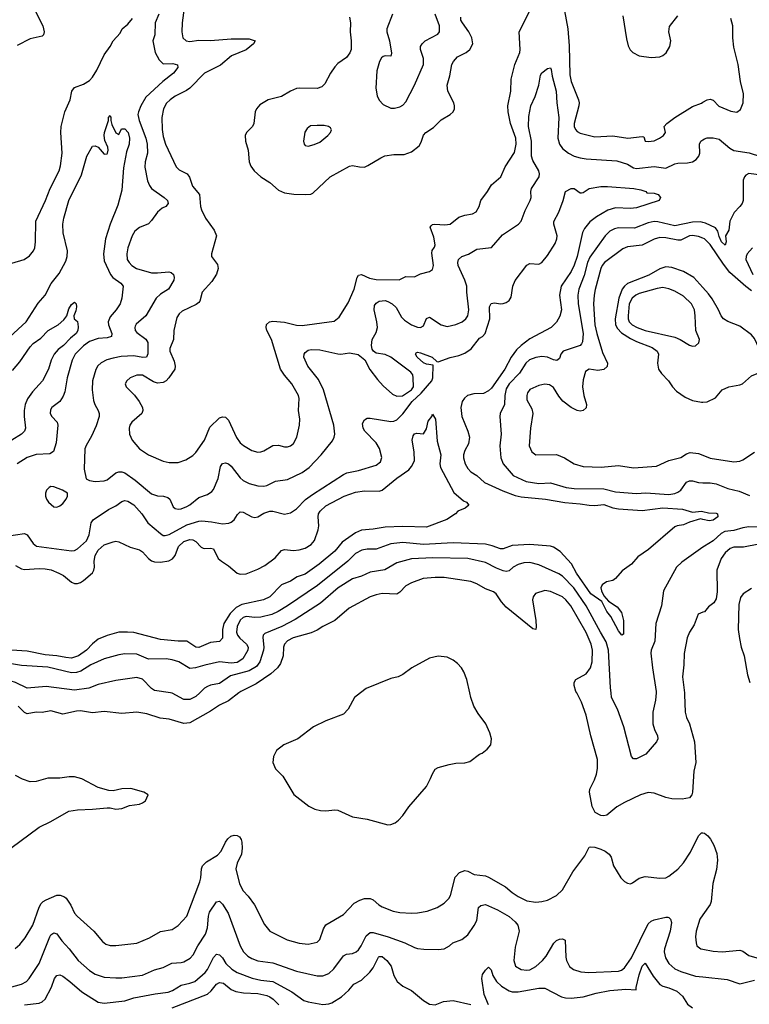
# Model space of a CAD drawing. Header units: inches. Extents: x 1305375 to 1407406, y 744550 to 841633.
# Tile 363 of 509: x 1355379 to 1360314, y 807895 to 814552. Entities that reach past the tile are written whole.
import ezdxf

# ---------------------------------------------------------------- set-up
doc = ezdxf.new("R2010")
doc.units = ezdxf.units.IN
doc.header["$MEASUREMENT"] = 0
for name, color, linetype in [('B3850', 7, 'Continuous'), ('B3851', 7, 'Continuous'), ('B3860', 7, 'Continuous'), ('B3861', 7, 'Continuous')]:
    doc.layers.add(name, color=color, linetype=linetype)

msp = doc.modelspace()

# ---------------------------------------------------------------- linework, layer by layer
at = {"layer": 'B3850', "color": 5}
for points, elevation in [([(1356860.9, 810000), (1356790, 809945.7), (1356730, 809917.7), (1356670, 809877), (1356530, 809798.4), (1356490, 809793.8), (1356390, 809823.5), (1356329, 809830), (1356237.6, 809857.6), (1356170, 809870.8), (1356070, 809860.3), (1355950, 809875), (1355870, 809864.7), (1355790, 809879.5), (1355762.6, 809877.4), (1355670, 809856.5), (1355590, 809878.5), (1355530, 809867.3), (1355490, 809869), (1355430, 809859.3), (1355410, 809868.7), (1355367.3, 809910)], 1180), ([(1356596.2, 810000), (1356570, 809974.8), (1356530, 809955.8), (1356490, 809956.2), (1356410, 809998.3), (1356399.5, 810000)], 1160), ([(1357683.4, 810000), (1357644, 809970), (1357601.6, 809890), (1357570, 809856.2), (1357450, 809811.6), (1357366, 809770), (1357260.7, 809690), (1357164.9, 809650), (1357116.3, 809610), (1357096.3, 809570), (1357090.7, 809530), (1357110, 809486), (1357157.8, 809437.8), (1357234, 809314), (1357334.4, 809234.4), (1357375.1, 809215.1), (1357414.2, 809205.8), (1357450, 809203.8), (1357510, 809210.4), (1357530, 809207.7), (1357630, 809161.3), (1357730, 809145.7), (1357870, 809108.2), (1357890, 809110.4), (1357918, 809122), (1357941.1, 809138.9), (1357969.7, 809170.3), (1358010, 809230.7), (1358130, 809368), (1358158.4, 809421.6), (1358170, 809454), (1358190, 809484.9), (1358210, 809495.8), (1358284.2, 809515.8), (1358330, 809524.6), (1358390, 809527), (1358423, 809537), (1358490, 809584.9), (1358507.3, 809592.7), (1358540.1, 809619.9), (1358565.2, 809650), (1358569.4, 809690), (1358559.5, 809730), (1358531.8, 809790), (1358480.1, 809860.1), (1358451.5, 809910), (1358429.7, 809969.7), (1358423, 810000)], 1220), ([(1359875, 810000), (1359876.2, 809990), (1359879.7, 809870), (1359890, 809833.4), (1359910.2, 809790), (1359942.7, 809670), (1359951.7, 809530), (1359939.3, 809470), (1359930.3, 809329.7), (1359924.9, 809310), (1359910.3, 809289.7), (1359859, 809281), (1359790, 809283), (1359750, 809292.2), (1359670, 809322.3), (1359630, 809325.7), (1359577.1, 809310), (1359470, 809260.3), (1359418.7, 809230), (1359350, 809174.5), (1359330, 809169.2), (1359310, 809172.3), (1359271.9, 809191.9), (1359251.3, 809231.3), (1359232.4, 809330), (1359236, 809350), (1359266.9, 809413.1), (1359279.8, 809450), (1359286.8, 809490), (1359286.2, 809550), (1359241.4, 809710), (1359210, 809849.2), (1359178.6, 809938.6), (1359146.8, 810000)], 1180), ([(1359684.1, 810000), (1359680.7, 809950), (1359662.2, 809870), (1359662.3, 809790), (1359672.7, 809752.7), (1359694, 809710), (1359695.8, 809690), (1359686, 809670), (1359613.8, 809586.2), (1359550, 809554), (1359530, 809555.1), (1359518.3, 809570), (1359465.4, 809770), (1359422, 809890), (1359382, 809970), (1359378.6, 810000)], 1160), ([(1355319.3, 808950), (1355510, 809093.4), (1355590, 809130.4), (1355710, 809200.5), (1355769.6, 809210.4), (1355870, 809213), (1355970, 809224), (1355990, 809224), (1356030, 809214.8), (1356070, 809218.8), (1356121.5, 809238.5), (1356190, 809246.8), (1356210, 809256), (1356228.7, 809270), (1356248.7, 809310), (1356218, 809330), (1356130, 809353.6), (1356068.8, 809351.2), (1356010, 809337.6), (1355980.8, 809340.8), (1355910, 809360.7), (1355798.3, 809418.3), (1355750, 809431.8), (1355713.1, 809433.1), (1355650, 809424), (1355570, 809424.7), (1355490, 809401.3), (1355450, 809398.7), (1355396.8, 809416.8), (1355350, 809441.3)], 1220), ([(1355347.7, 808272.3), (1355380, 808300), (1355415.4, 808344.6), (1355467.3, 808430), (1355510, 808550.6), (1355523.7, 808576.3), (1355536.9, 808590), (1355558.1, 808601.9), (1355630, 808632.1), (1355653.1, 808633.1), (1355682.3, 808622.3), (1355692.8, 808612.8), (1355724.1, 808564.1), (1355748.7, 808510), (1355766.4, 808490), (1355879.5, 808390), (1355939.4, 808319.4), (1355962.2, 808302.2), (1355990, 808291.8), (1356030, 808291.6), (1356170, 808309.1), (1356255.7, 808344.3), (1356330, 808387), (1356410, 808399.5), (1356450, 808427), (1356510, 808490.4), (1356596.9, 808723.1), (1356603.9, 808750), (1356609.3, 808810), (1356616.2, 808830), (1356642.6, 808857.4), (1356717.7, 808902.3), (1356740.9, 808930), (1356770, 808990.6), (1356786.2, 809013.8), (1356807.4, 809032.6), (1356830, 809037.6), (1356850, 809035.8), (1356866, 809026), (1356876.5, 809010), (1356880.9, 808990), (1356883.6, 808950), (1356878.4, 808910), (1356849.2, 808850), (1356840.7, 808810), (1356865.2, 808710), (1356890, 808662.4), (1356925, 808625), (1356967.6, 808567.6), (1357034.5, 808434.5), (1357070, 808388.5), (1357187.7, 808330), (1357270, 808307.6), (1357330, 808301.7), (1357390, 808314.4), (1357410, 808333.4), (1357434.7, 808405.3), (1357448.8, 808431.2), (1357570, 808502.6), (1357641, 808579), (1357680.4, 808599.6), (1357710, 808609.3), (1357750, 808609.4), (1357770, 808600.6), (1357807.4, 808567.4), (1357830, 808553.5), (1357904.5, 808524.5), (1357950, 808515.6), (1358029.8, 808510.2), (1358070, 808512.2), (1358135.7, 808524.3), (1358202, 808550), (1358250, 808578), (1358282.4, 808610), (1358292, 808630), (1358325.2, 808754.8), (1358354.8, 808785.2), (1358390, 808800.3), (1358410, 808795.6), (1358453.1, 808773.1), (1358530, 808762.7), (1358550, 808754.4), (1358664.6, 808690), (1358710.3, 808650), (1358750, 808622.8), (1358810, 808594), (1358870, 808585.6), (1358910, 808589.3), (1358950, 808599.3), (1359010.5, 808629.5), (1359050, 808667.9), (1359121.1, 808790), (1359201.4, 808898.6), (1359230, 808958), (1359240.1, 808959.9), (1359270, 808957.6), (1359310, 808944.5), (1359339.5, 808930), (1359365.2, 808910), (1359380.2, 808890), (1359395.6, 808830), (1359445, 808750), (1359470, 808724.5), (1359490, 808713.8), (1359510, 808710.3), (1359524.8, 808715.2), (1359570, 808748.2), (1359610, 808759.3), (1359710, 808748.1), (1359749.8, 808750.2), (1359770, 808761.1), (1359830, 808808.9), (1359869.1, 808850.9), (1359917.3, 808922.7), (1359970, 809033.4), (1359990, 809054.9), (1360000, 809053.6)], 1180), ([(1355310, 808007.9), (1355390, 808031.1), (1355423.5, 808050), (1355442.7, 808070), (1355509.9, 808170), (1355582.8, 808350), (1355590, 808364.4), (1355610, 808379), (1355630, 808371.6), (1355663.2, 808323.2), (1355712.2, 808270), (1355773.6, 808190), (1355850, 808123.5), (1355890, 808098), (1355950, 808077.7), (1356030, 808072.8), (1356070, 808073.8), (1356208.2, 808091.8), (1356290, 808128), (1356350, 808144.4), (1356406.7, 808173.3), (1356470, 808176.5), (1356490, 808181.6), (1356532.8, 808207.2), (1356551.7, 808230), (1356583.2, 808290), (1356635.7, 808370), (1356648.9, 808411.1), (1356655.3, 808490), (1356663.1, 808516.9), (1356710, 808587.8), (1356730, 808592.2), (1356750, 808572.9), (1356787.8, 808510), (1356871, 808290), (1356893.2, 808250), (1356921.2, 808221.2), (1356950, 808204.1), (1356990, 808189.4), (1357090, 808174.2), (1357250, 808119), (1357390, 808086.2), (1357430, 808087.1), (1357470, 808102), (1357504.5, 808135.5), (1357570, 808222), (1357590, 808232.7), (1357630, 808238.5), (1357654.7, 808250), (1357670, 808263.1), (1357688.6, 808290), (1357722.9, 808357.1), (1357750, 808380.2), (1357770, 808381.1), (1357870.4, 808350), (1357984, 808310), (1358050, 808278.3), (1358070, 808272.9), (1358113, 808267), (1358210, 808264.7), (1358250, 808270.3), (1358286.6, 808290), (1358309.7, 808310.3), (1358370, 808332), (1358410, 808364.2), (1358453.5, 808426.5), (1358470, 808460.5), (1358483.1, 808550), (1358497.1, 808562.9), (1358530, 808569.2), (1358610, 808534), (1358690, 808487.5), (1358730, 808453.4), (1358747.3, 808430), (1358756.6, 808390), (1358730, 808281.2), (1358722, 808190), (1358732.3, 808152.3), (1358770, 808129.2), (1358810, 808124.7), (1358830, 808128.4), (1358870, 808150.2), (1358915.6, 808190), (1358940.5, 808219.5), (1358990.9, 808309.1), (1359010, 808326.4), (1359030, 808335.5), (1359050, 808337.3), (1359067.5, 808327.5), (1359072.7, 808212.7), (1359077.7, 808190), (1359097.6, 808150), (1359124.9, 808130), (1359174, 808114), (1359229.3, 808109.3), (1359430, 808118.2), (1359450, 808125.4), (1359470, 808141.6), (1359517.2, 808210), (1359630, 808438), (1359650, 808457.8), (1359670, 808466.2), (1359750, 808483.7), (1359762.8, 808482.8), (1359770, 808481.6), (1359781.6, 808470), (1359788.7, 808448.7), (1359779.7, 808390), (1359740.7, 808270), (1359739.2, 808250), (1359747.5, 808210), (1359770.2, 808170), (1359810, 808134.7), (1359850, 808116.8), (1359950, 808084.3), (1360000, 808079.4)], 1160), ([(1360000, 808499.5), (1359979.6, 808470), (1359954.7, 808390), (1359950.2, 808350), (1359954, 808310), (1359960.3, 808290), (1359986, 808270), (1360000, 808267.3)], 1180), ([(1355410, 807892.1), (1355510, 807903.2), (1355530, 807912.1), (1355550.4, 807929.6), (1355592.9, 808010), (1355615.1, 808070), (1355630, 808088.9), (1355650, 808093.6), (1355670, 808084.9), (1355717.7, 808050), (1355800, 807980), (1355910.5, 807910), (1355950, 807901.7), (1356090, 807918.8), (1356150, 807937.4), (1356294.4, 807965.6), (1356382.4, 807977.6), (1356411.2, 807988.8), (1356470, 808024.4), (1356530, 808037.2), (1356562.6, 808050), (1356634, 808110), (1356649.4, 808130.6), (1356689.9, 808210.1), (1356710, 808233.1), (1356730, 808230.3), (1356750, 808208.7), (1356773.4, 808170), (1356813, 808133), (1356849.7, 808109.7), (1356951, 808071), (1357010, 808057.5), (1357090, 808048.4), (1357218.7, 807978.7), (1357300.7, 807920.7), (1357330, 807911.2), (1357430, 807893.2), (1357470, 807897.8), (1357490, 807904.7), (1357555.5, 807944.5), (1357604.4, 807990), (1357638.7, 808030), (1357690, 808059), (1357747.8, 808112.2), (1357770, 808141.1), (1357805.8, 808214.2), (1357810, 808218.4), (1357830, 808217.6), (1357862.6, 808190), (1357892.5, 808152.5), (1357909.6, 808089.6), (1357931.3, 808050), (1357970, 808018.4), (1358028.3, 807988.3), (1358110, 807920.4), (1358150, 807896.3), (1358190, 807890.8), (1358245.8, 807914.2), (1358310, 807919.5), (1358430, 807893.4)], 1140), ([(1358549.5, 807890), (1358521.3, 807961.3), (1358504.6, 808070), (1358510, 808097.1), (1358530, 808126.4), (1358550, 808144.9), (1358568.5, 808128.5), (1358578.2, 808090), (1358604.7, 808050), (1358638.2, 808018.2), (1358690, 807985.1), (1358710, 807979.2), (1358750, 807978.2), (1358890, 808003.2), (1358930, 808002.8), (1359044.2, 807944.2), (1359070, 807937.8), (1359110, 807936), (1359190, 807945), (1359278, 807970), (1359370, 807988.8), (1359477.8, 807997.8), (1359548.4, 807991.6), (1359548.4, 808008.4), (1359570, 808094.8), (1359590, 808153), (1359610, 808172.2), (1359664.4, 808084.4), (1359710, 808028), (1359730, 808016.5), (1359770, 808006.5), (1359823.7, 807983.7), (1359863, 807950), (1359895.2, 807895.2), (1359930.5, 807870.5)], 1140), ([(1356410, 807870.6), (1356650, 807964), (1356674.8, 807985.2), (1356710, 808031.9), (1356730, 808042.5), (1356757.4, 808037.4), (1356810, 807994.6), (1356841.4, 807981.4), (1356892.4, 807972.4), (1356990, 807968.4), (1357050, 807954.8), (1357070, 807945.5), (1357093, 807930), (1357131, 807890)], 1120)]:
    msp.add_lwpolyline(points, dxfattribs=dict(at, elevation=elevation))
at = {"layer": 'B3851', "color": 5}
for points, elevation in [([(1356492.9, 814650), (1356477.2, 814530), (1356474.7, 814470), (1356482.7, 814430), (1356504.4, 814410), (1356530, 814404.4), (1356590, 814413.6), (1356670, 814412.1), (1356810, 814423.8), (1356930, 814423.4), (1356970.4, 814410), (1356960.7, 814390), (1356910, 814347.9), (1356812.4, 814307.6), (1356736.2, 814243.8), (1356629.5, 814190.5), (1356530, 814089.8), (1356506.7, 814073.3), (1356430, 814035.5), (1356395.6, 814010), (1356371.8, 813988.2), (1356351.1, 813948.9), (1356340.7, 813890), (1356343.2, 813810), (1356350, 813762.8), (1356365.4, 813710), (1356437.4, 813557.4), (1356457, 813537), (1356511.8, 813510), (1356526.4, 813486.4), (1356546.7, 813426.7), (1356595.8, 813370), (1356601, 813290), (1356607.5, 813267.5), (1356636.1, 813210), (1356694.4, 813130), (1356710.6, 813090), (1356675.3, 812970), (1356677.1, 812950), (1356716.9, 812896.9), (1356721.3, 812870), (1356709, 812831), (1356677.4, 812782.6), (1356613.7, 812710), (1356596.9, 812650), (1356590, 812640.5), (1356573.2, 812626.8), (1356478.6, 812581.4), (1356457.4, 812562.6), (1356442.3, 812537.7), (1356420.7, 812450), (1356418.2, 812390), (1356393.6, 812330), (1356394.4, 812310), (1356423.2, 812243.2), (1356431, 812209), (1356428, 812190), (1356387.7, 812130), (1356370.1, 812109.9), (1356350, 812098.2), (1356310, 812093.6), (1356283.1, 812103.1), (1356210, 812148.6), (1356170, 812147.7), (1356126.7, 812130), (1356103.1, 812110), (1356092.2, 812090), (1356098.7, 812070), (1356154.1, 812014.1), (1356186.2, 811970), (1356209, 811930), (1356211.7, 811910), (1356205.7, 811890), (1356137.4, 811830), (1356124.6, 811810), (1356118.3, 811790), (1356120.9, 811750), (1356138.7, 811710), (1356188.5, 811650), (1356250, 811608.9), (1356350, 811567.4), (1356390, 811558.9), (1356450, 811558.9), (1356502.9, 811577.1), (1356550, 811604.4), (1356570, 811626.4), (1356627.6, 811710), (1356664, 811796), (1356730, 811859.6), (1356750, 811867.8), (1356770, 811863.6), (1356790, 811844.2), (1356846.3, 811726.3), (1356870, 811691.8), (1356892.5, 811672.5), (1356950, 811638.3), (1356990, 811628.9), (1357010, 811630.3), (1357030, 811637.4), (1357090, 811672.9), (1357130, 811674.6), (1357170, 811664.2), (1357190, 811664.2), (1357210, 811670.3), (1357230, 811686.7), (1357252.9, 811730), (1357272, 811810), (1357273.3, 811850), (1357265.3, 811910), (1357268.7, 811990), (1357263.9, 812010), (1357220.4, 812090), (1357169.2, 812149.2), (1357143.8, 812190), (1357082.3, 812390), (1357050.9, 812450), (1357045.4, 812470), (1357048, 812492), (1357069, 812510), (1357090, 812514.6), (1357170, 812507.3), (1357250, 812487.8), (1357290, 812484.3), (1357506.6, 812513.4), (1357539.1, 812540.9), (1357601.5, 812638.5), (1357642.2, 812730), (1357660.7, 812810), (1357670, 812824.6), (1357690, 812828.2), (1357744.9, 812804.9), (1357790, 812795), (1357945.9, 812794.1), (1357990, 812816.5), (1358050, 812814.4), (1358090, 812833.7), (1358151.1, 812848.9), (1358170, 812862), (1358178.7, 812890), (1358166.2, 812973.8), (1358168.8, 812991.2), (1358185.3, 813014.7), (1358189.8, 813030.2), (1358180.9, 813080.9), (1358155.6, 813150), (1358161, 813159), (1358170, 813168), (1358186, 813170), (1358254.6, 813165.4), (1358289.8, 813170.2), (1358350, 813215.8), (1358390, 813230.3), (1358441.5, 813238.6), (1358467.3, 813252.7), (1358487.8, 813290), (1358498.7, 813330), (1358544, 813390), (1358570, 813436.4), (1358634, 813490), (1358663.3, 813556.7), (1358724.9, 813655.1), (1358737, 813710), (1358735.2, 813750), (1358699, 813850), (1358682.6, 813930), (1358681.1, 813970), (1358700.2, 814070), (1358703.5, 814150), (1358728.3, 814248.3), (1358761.3, 814330), (1358763.9, 814350), (1358758.2, 814470), (1358838.1, 814630)], 1180), ([(1359051.9, 814671.9), (1359086.4, 814490), (1359096.5, 814376.5), (1359099.2, 814179.2), (1359110, 814134.9), (1359159.3, 814010), (1359162.6, 813990), (1359161.8, 813970), (1359130.3, 813850.3), (1359130.3, 813830), (1359139.5, 813810), (1359150, 813797.1), (1359170, 813786), (1359270, 813761.2), (1359390, 813766.3), (1359491.9, 813751.9), (1359590, 813763), (1359599.9, 813759.9), (1359610.7, 813730.7), (1359630, 813727.9), (1359670, 813733.1), (1359707, 813750), (1359733.3, 813770), (1359747, 813790), (1359738, 813830), (1359756.2, 813850), (1359809.8, 813890.2), (1359930, 813964.4), (1359990, 813987.8), (1360000, 813993.4)], 1180), ([(1355201.2, 812870), (1355408.3, 812931.7), (1355444, 812956), (1355472, 812990), (1355480.7, 813010), (1355486, 813050), (1355488.4, 813190), (1355554, 813330), (1355584.2, 813410), (1355644.5, 813530), (1355655.5, 813564.5), (1355664.8, 813650), (1355657.7, 813790), (1355659.8, 813830), (1355684.5, 813930), (1355720.3, 814010), (1355732.4, 814070), (1355750, 814092.7), (1355810, 814115.8), (1355850, 814142), (1355870, 814162.6), (1355899.3, 814210), (1355950, 814315.5), (1355989.6, 814370), (1356011.8, 814410), (1356058.7, 814461.3), (1356072.7, 814490), (1356110, 814522), (1356140.8, 814559.2)], 1160), ([(1355486.6, 814606.6), (1355535.6, 814510), (1355543.7, 814470), (1355539.3, 814450), (1355530, 814440.7), (1355450, 814422.7), (1355361.6, 814378.4)], 1160), ([(1356318.9, 814590), (1356296.1, 814530), (1356292.4, 814450), (1356279, 814410), (1356294.9, 814330), (1356321.8, 814281.8), (1356350, 814253.7), (1356415.2, 814255.2), (1356446.6, 814246.6), (1356447.7, 814230), (1356418, 814190), (1356345.8, 814134.2), (1356231.2, 814028.8), (1356198.4, 813970), (1356181.9, 813930), (1356178.4, 813910), (1356186.1, 813870), (1356232, 813752), (1356240.8, 813710), (1356243.9, 813650), (1356228.3, 813590), (1356226.1, 813553.9), (1356243, 813463), (1356256.5, 813430), (1356270.3, 813410), (1356355.8, 813350), (1356377.6, 813330), (1356383.1, 813310), (1356366.4, 813290), (1356342.8, 813277.2), (1356310.1, 813249.9), (1356270, 813193.3), (1356250, 813172.8), (1356190, 813146.8), (1356158.1, 813121.9), (1356139.1, 813090), (1356110.2, 813010), (1356102.4, 812970), (1356106.7, 812930), (1356118, 812910), (1356137.6, 812890), (1356168.4, 812870), (1356270, 812841.6), (1356310, 812839.5), (1356388, 812848), (1356403.7, 812843.7), (1356419.5, 812830), (1356424, 812810), (1356420.8, 812790), (1356386, 812730), (1356330, 812696.8), (1356302.7, 812670), (1356231.9, 812550), (1356166.6, 812493.4), (1356159.7, 812480.3), (1356156.5, 812470), (1356160.2, 812450), (1356170, 812436.5), (1356232.7, 812392.7), (1356244.5, 812370), (1356246.4, 812293.6), (1356236.4, 812270), (1356212.3, 812267.7), (1356150, 812279.3), (1356065.4, 812274.6), (1356010, 812264.6), (1355968.7, 812251.3), (1355928.7, 812231.3), (1355908.1, 812211.9), (1355893.6, 812186.4), (1355872, 812110), (1355868.5, 812048.5), (1355878.4, 811978.4), (1355887.7, 811950), (1355910.3, 811910), (1355916.5, 811890), (1355915.6, 811870), (1355894.8, 811805.2), (1355864.5, 811735.5), (1355827.3, 811672.7), (1355818.9, 811650), (1355813.7, 811513.7), (1355827.9, 811447.9), (1355850, 811437.3), (1355890, 811430.4), (1355950, 811433.1), (1355970, 811440.2), (1356030, 811488), (1356050, 811495.6), (1356070, 811495.6), (1356090, 811488.2), (1356159.3, 811439.3), (1356270, 811347), (1356310, 811331.9), (1356350.9, 811330.9), (1356380.9, 811320.9), (1356393.8, 811310), (1356417.4, 811257.4), (1356430, 811246.5), (1356450, 811243.2), (1356470, 811245.8), (1356510, 811260.7), (1356530, 811271.4), (1356590, 811322), (1356650, 811340.9), (1356678.6, 811361.4), (1356690, 811374.9), (1356721.8, 811450), (1356736.9, 811530), (1356750, 811552.4), (1356770, 811555.6), (1356790, 811548.9), (1356810, 811533.8), (1356870, 811454), (1356890, 811436.1), (1356930, 811415.8), (1356990, 811400.2), (1357030, 811399.1), (1357050, 811403.6), (1357110, 811432.4), (1357190, 811443.2), (1357290, 811490.2), (1357336.6, 811523.4), (1357416.9, 811610), (1357494.8, 811705.2), (1357506.3, 811730), (1357509.7, 811750), (1357503.1, 811810), (1357433.2, 812050), (1357399, 812119), (1357327.8, 812210), (1357301.3, 812270), (1357302.4, 812290), (1357310, 812302), (1357330, 812317), (1357350, 812323.1), (1357410, 812320.8), (1357530, 812292.2), (1357550, 812290.2), (1357610, 812300.3), (1357667.5, 812287.5), (1357712.6, 812252.6), (1357747.8, 812187.8), (1357798.2, 812118.2), (1357836.4, 812076.4), (1357900.6, 812020.6), (1357930, 812007), (1357968.4, 812008.4), (1358029.5, 812050), (1358042.9, 812070), (1358041.2, 812130), (1358038, 812150), (1358024.2, 812170), (1357890, 812270.7), (1357850, 812288), (1357790, 812298.3), (1357771.8, 812310), (1357763.7, 812323.7), (1357758.3, 812350), (1357762, 812390), (1357790, 812437.1), (1357798.3, 812470), (1357794.9, 812510), (1357775.5, 812590), (1357779.8, 812620.2), (1357790, 812636), (1357810.8, 812649.2), (1357850, 812653.2), (1357870, 812647.1), (1357898.9, 812630), (1357925.2, 812605.2), (1357961.9, 812541.9), (1357980.7, 812520.7), (1358030, 812489.4), (1358070, 812472.9), (1358090, 812471.4), (1358110, 812481.3), (1358130, 812532.4), (1358150, 812539.7), (1358230, 812489.4), (1358270, 812478), (1358330, 812490.8), (1358370.8, 812510), (1358397, 812530), (1358409.9, 812550), (1358416.4, 812590), (1358402.7, 812710), (1358402.6, 812750), (1358389.8, 812790), (1358343.8, 812890), (1358341.4, 812910), (1358347.4, 812930), (1358370, 812951.8), (1358413.7, 812966.3), (1358470, 813001.5), (1358570, 813011.7), (1358643.6, 813096.4), (1358752.6, 813170), (1358770, 813190.6), (1358797.6, 813262.4), (1358832.4, 813330), (1358839.1, 813350), (1358836.9, 813390), (1358840.4, 813410), (1358891.7, 813490), (1358894.6, 813510), (1358889.9, 813530), (1358850, 813599.8), (1358840.1, 813630), (1358841.1, 813730), (1358820.8, 813830), (1358822.6, 813897.4), (1358836.1, 813970), (1358866.2, 814033.8), (1358891.4, 814108.6), (1358902.2, 814177.8), (1358910, 814193.4), (1358950, 814223.1), (1358970, 814226.8), (1358974.9, 814214.9), (1358979.6, 814170), (1359007.7, 814070), (1359011.8, 813990), (1359025, 813890), (1359019.2, 813750), (1359030.1, 813710.1), (1359050, 813680.6), (1359090, 813649.4), (1359130, 813630.1), (1359170, 813618), (1359210, 813610.7), (1359417, 813597), (1359490, 813575.5), (1359530, 813551.1), (1359550, 813546.1), (1359670, 813560.1), (1359750, 813548.4), (1359810, 813577.1), (1359830, 813582), (1359895.6, 813584.4), (1359930, 813591.3), (1359953.8, 813606.2), (1359972.8, 813630), (1359979.8, 813650), (1359978, 813710), (1359985.4, 813730), (1360000, 813740.2)], 1160), ([(1357610.2, 814570), (1357616.9, 814530), (1357613.2, 814470), (1357620.7, 814410), (1357620.3, 814350), (1357612.9, 814327.1), (1357590, 814296.9), (1357530, 814255.4), (1357510, 814233.3), (1357480.2, 814190), (1357442.2, 814117.8), (1357421.8, 814098.2), (1357390, 814087.7), (1357270.2, 814089.8), (1357250, 814086), (1357211, 814069), (1357150, 814032.6), (1357059.3, 814010), (1357004.1, 813975.9), (1356981.1, 813950), (1356971.7, 813930), (1356961.7, 813850), (1356953.7, 813830), (1356912.7, 813790), (1356903.1, 813770), (1356906, 813730), (1356924.7, 813670), (1356931.3, 813590), (1356942.3, 813562.3), (1356964, 813530), (1357010.1, 813490.1), (1357070.8, 813450.8), (1357130, 813399.6), (1357170, 813382.3), (1357232.5, 813372.5), (1357310, 813370.3), (1357347, 813373), (1357361, 813379), (1357479.6, 813490), (1357610, 813562.3), (1357630, 813565.7), (1357676.7, 813556.7), (1357710, 813555.8), (1357734.5, 813565.5), (1357820.8, 813619.2), (1357848.6, 813631.4), (1357910, 813639.6), (1357980.1, 813639.9), (1358030, 813657.6), (1358080.4, 813699.6), (1358095.5, 813724.5), (1358109.1, 813770.9), (1358125.6, 813790), (1358177.4, 813822.6), (1358230, 813874.4), (1358290, 813910.6), (1358311.3, 813928.7), (1358319.6, 813950), (1358319.7, 813970), (1358314.3, 813990), (1358275.1, 814070), (1358269.8, 814110), (1358288.3, 814171.7), (1358302.4, 814250), (1358312.3, 814270), (1358339.9, 814300.1), (1358398.3, 814330), (1358424.1, 814350), (1358442.9, 814390), (1358437.7, 814430), (1358416.1, 814470), (1358373.8, 814530), (1358363.4, 814550), (1358362, 814570)], 1220), ([(1357899.5, 814590), (1357863, 814490), (1357862, 814470), (1357880.2, 814410), (1357893.9, 814326.1), (1357890, 814306.6), (1357850, 814308.3), (1357837.6, 814302.4), (1357826.1, 814293.9), (1357812.9, 814270), (1357793.5, 814206.5), (1357787.2, 814090), (1357797.2, 814037.2), (1357810, 814007.3), (1357838, 813978), (1357890, 813954.8), (1357914.4, 813954.4), (1357950, 813962), (1357970, 813973.4), (1357990, 813997.3), (1358049.8, 814110.2), (1358110.6, 814250), (1358109.8, 814290), (1358088.9, 814350), (1358091, 814370), (1358101.5, 814390), (1358122, 814410), (1358206.7, 814453.3), (1358218, 814470), (1358217.6, 814510), (1358189.8, 814590.2)], 1240), ([(1359459.2, 814579.2), (1359483.5, 814423.5), (1359495.8, 814375.8), (1359509.3, 814349.3), (1359526.7, 814330), (1359568.5, 814308.5), (1359650, 814295.5), (1359710, 814301.2), (1359730, 814310.2), (1359752.2, 814327.8), (1359777.5, 814370), (1359783.7, 814410), (1359769.8, 814470), (1359773.2, 814506.8), (1359830, 814578.4)], 1220), ([(1355311.6, 812408.4), (1355422.4, 812510), (1355504.6, 812635.4), (1355549.8, 812690), (1355592.2, 812767.8), (1355644.9, 812835.1), (1355690, 812919.6), (1355700.5, 812950), (1355702.4, 812990), (1355672, 813110), (1355671.2, 813170), (1355676.5, 813210), (1355710, 813330.4), (1355796.3, 813503.7), (1355832, 813630), (1355870, 813696), (1355890, 813698.8), (1355910.5, 813690.5), (1355950, 813644), (1355970, 813645.3), (1355973.3, 813650), (1355978, 813670), (1355975.3, 813690), (1355955.4, 813735.4), (1355950.7, 813770), (1355952.9, 813790), (1355979.3, 813870), (1355979.5, 813890), (1355990, 813904), (1355996, 813890), (1355995.3, 813870), (1356002.8, 813842.8), (1356030, 813788.2), (1356050, 813776), (1356066.4, 813813.6), (1356090, 813814.3), (1356111.7, 813790), (1356121.8, 813750), (1356118, 813710), (1356100.9, 813659.1), (1356079.8, 813550), (1356070, 813399), (1356043, 813297), (1355989.5, 813170.5), (1355958.7, 813070), (1355946.4, 812970), (1355950, 812922.4), (1355991.8, 812830), (1356008.1, 812808.1), (1356062, 812770), (1356079.5, 812750), (1356070.3, 812670.3), (1356058, 812630), (1356030.9, 812590), (1355990, 812542.8), (1355976.6, 812510), (1355979.2, 812490), (1356002.6, 812430), (1356000.3, 812410), (1355970, 812400.2), (1355910, 812397.3), (1355850, 812375.3), (1355810, 812346.3), (1355754.3, 812290), (1355733.5, 812250), (1355699, 812130), (1355683.6, 812036.4), (1355673.6, 812006.4), (1355650, 811971.5), (1355596.3, 811930), (1355586.1, 811913.9), (1355585.3, 811890), (1355596.4, 811870), (1355631.8, 811830), (1355636.9, 811810), (1355625.2, 811690), (1355607, 811633), (1355582.8, 811617.2), (1355490, 811613.3), (1355430, 811592.7), (1355361.1, 811550)], 1140), ([(1355290, 811059.7), (1355410, 811078), (1355430, 811068.8), (1355469.1, 811010), (1355492.6, 810992.6), (1355730, 810960.2), (1355750, 810962.8), (1355770, 810973.4), (1355830, 811028.8), (1355847.7, 811070), (1355863.1, 811150), (1355876.3, 811170), (1355979.7, 811240.3), (1356030, 811265.8), (1356070, 811294.9), (1356090, 811300.2), (1356110, 811296.5), (1356150, 811272.4), (1356204.9, 811210), (1356245.3, 811150), (1356330, 811077.8), (1356350, 811064.7), (1356363.6, 811063.6), (1356390, 811071.6), (1356510, 811136.3), (1356590, 811161.6), (1356610, 811163.7), (1356677.2, 811157.2), (1356750, 811143.2), (1356792.4, 811147.6), (1356810, 811154.7), (1356829.7, 811170), (1356852.6, 811207.4), (1356870, 811223.7), (1356890, 811222.3), (1356950, 811191.6), (1356970, 811186), (1356990, 811190.3), (1357030, 811214.4), (1357070, 811229.1), (1357090, 811229), (1357170, 811208), (1357210, 811218), (1357250, 811245.5), (1357312.8, 811307.2), (1357358.2, 811341.8), (1357570, 811476.2), (1357592.6, 811487.4), (1357670, 811504.7), (1357790, 811539.6), (1357818.5, 811561.5), (1357828.5, 811591.5), (1357813.3, 811653.3), (1357791, 811691), (1357713.7, 811770), (1357701.7, 811790), (1357698.3, 811821.7), (1357710, 811847.3), (1357730, 811857.1), (1357750, 811857.6), (1357890, 811834.6), (1357910, 811836.6), (1357930, 811845.6), (1357970, 811886.6), (1358033.8, 811970), (1358094, 812026), (1358167.1, 812110), (1358174, 812130), (1358175.4, 812215.4), (1358130, 812222.8), (1358110, 812232), (1358068.4, 812270), (1358055.1, 812290), (1358060.5, 812299.5), (1358070, 812304.9), (1358090, 812299.5), (1358168, 812270), (1358200.3, 812240.3), (1358210, 812239.5), (1358290, 812268.9), (1358350, 812280.7), (1358390, 812297.2), (1358432.8, 812327.2), (1358490, 812399.5), (1358510, 812410.3), (1358528.2, 812430), (1358558.4, 812530), (1358556.2, 812610), (1358567.3, 812632.7), (1358590, 812638.2), (1358630, 812631.7), (1358650, 812633.9), (1358670, 812640.1), (1358690, 812653.8), (1358703.9, 812676.1), (1358714.1, 812750), (1358730, 812787.6), (1358810, 812892.7), (1358830, 812902.6), (1358890, 812899.6), (1358910, 812910.2), (1358950, 812956.9), (1359000.8, 813039.2), (1359012.9, 813070), (1359013.3, 813090), (1358991.3, 813168.7), (1358992.6, 813187.4), (1359025.4, 813250), (1359054.5, 813330), (1359070, 813391.3), (1359108, 813410), (1359130, 813410.5), (1359170, 813380.7), (1359178.6, 813381.4), (1359190, 813382.8), (1359229.8, 813410.2), (1359310, 813424.4), (1359354.8, 813425.2), (1359534, 813410), (1359581, 813401), (1359614, 813390), (1359622, 813382), (1359670, 813379.1), (1359690, 813373.4), (1359698, 813370), (1359714, 813350), (1359704.7, 813330), (1359550, 813280.3), (1359510, 813276.5), (1359410, 813279.7), (1359356.3, 813263.7), (1359280, 813220), (1359235.3, 813184.7), (1359199.8, 813140.2), (1359186.6, 813113.4), (1359150.1, 812950.1), (1359130, 812891.3), (1359108, 812850), (1359041.3, 812750), (1359031.2, 812690), (1359044.4, 812590), (1359031.4, 812548.6), (1359010, 812507.3), (1358973, 812470), (1358830, 812394), (1358770, 812349.9), (1358740.4, 812319.6), (1358704, 812270), (1358660.6, 812190), (1358570, 812061.1), (1358550, 812042.4), (1358515.1, 812024.9), (1358450, 812022.3), (1358408.8, 812010), (1358386.9, 811993.1), (1358372.1, 811970), (1358362.7, 811930), (1358369.4, 811870), (1358410.9, 811770.9), (1358421.3, 811730), (1358415.7, 811684.3), (1358390, 811639.7), (1358381.7, 811610), (1358381.3, 811590), (1358391.1, 811550), (1358410, 811516.5), (1358430, 811494.4), (1358470, 811470.2), (1358522.6, 811422.6), (1358646.9, 811366.9), (1358730, 811336.1), (1358770, 811326.7), (1358934.8, 811310), (1359067.1, 811287.1), (1359170, 811278.9), (1359230, 811269.1), (1359270, 811267.4), (1359330, 811273.5), (1359390, 811252.1), (1359430, 811243.8), (1359590, 811234.5), (1359730, 811251.3), (1359863.2, 811243.2), (1359930, 811222), (1359990, 811228), (1360000, 811225.7)], 1140), ([(1360000, 813181), (1359984.8, 813184.8), (1359930, 813183.5), (1359810, 813157.5), (1359695.6, 813184.4), (1359670, 813186.5), (1359630, 813177.5), (1359536.7, 813143.3), (1359430, 813143.7), (1359402.7, 813137.3), (1359370, 813121.2), (1359338.8, 813090), (1359234.5, 812945.5), (1359219.9, 812910), (1359197.9, 812822.1), (1359160.1, 812730), (1359154, 812690), (1359156.8, 812630), (1359190.6, 812430), (1359186.2, 812373.8), (1359179.7, 812360.3), (1359170.1, 812349.9), (1359054, 812310), (1359039.8, 812290), (1359030, 812261.6), (1359012.5, 812247.5), (1358990, 812252.2), (1358950, 812269.9), (1358910, 812275.7), (1358870, 812268.2), (1358828.1, 812251.9), (1358802.2, 812230), (1358758.8, 812161.2), (1358688.6, 812090), (1358670, 812055.6), (1358660.5, 812010), (1358659.1, 811950), (1358629, 811890), (1358626.3, 811870), (1358636.5, 811750), (1358627.5, 811670), (1358632.7, 811590), (1358648.6, 811548.6), (1358716.9, 811470), (1358805.3, 811430), (1358890, 811417), (1358970, 811421.2), (1359076.3, 811390), (1359130, 811381.5), (1359330, 811380.9), (1359410, 811360.6), (1359550, 811349.5), (1359613.9, 811353.9), (1359770, 811342), (1359810, 811348.9), (1359830, 811358), (1359850, 811370.3), (1359890, 811424.4), (1359910, 811434.4), (1359930, 811433.6), (1359970, 811422.2), (1360000, 811421.4)], 1160), ([(1360000, 813074.7), (1359970, 813087.1), (1359930, 813093.4), (1359910, 813091.2), (1359850, 813062.4), (1359830, 813061.3), (1359750, 813076.7), (1359710, 813079.3), (1359670, 813068), (1359590, 813028.2), (1359490, 813016.3), (1359458.2, 813001.8), (1359335.6, 812910), (1359318.7, 812890), (1359309, 812870), (1359271.7, 812728.3), (1359263.9, 812690), (1359260.5, 812630), (1359269.7, 812489.7), (1359282.6, 812430), (1359321.6, 812301.6), (1359355.5, 812230), (1359351.8, 812208.2), (1359330, 812185.8), (1359290, 812179.4), (1359230, 812189.7), (1359206.5, 812173.5), (1359190, 812117.2), (1359186, 812070), (1359195, 812010), (1359212.3, 811950), (1359210, 811927.6), (1359190.9, 811909.1), (1359170, 811906), (1359150, 811910.8), (1359110, 811930.7), (1359052.9, 811972.9), (1359026.2, 812006.2), (1358990, 812064.7), (1358962.5, 812082.5), (1358930, 812086.8), (1358890, 812078), (1358830, 812051.8), (1358814.2, 812030), (1358808.7, 812010), (1358810, 811980.7), (1358842, 811922), (1358850.2, 811890), (1358832.9, 811790), (1358825.5, 811670), (1358842.4, 811630), (1358870, 811610.3), (1359010, 811612.8), (1359063.1, 811590), (1359130, 811549.2), (1359190, 811530.2), (1359312.6, 811527.4), (1359430, 811538), (1359530, 811522), (1359686.6, 811533.4), (1359770, 811571.8), (1359850, 811592.4), (1359890, 811616.5), (1359914.6, 811625.4), (1359970, 811619.4), (1360000, 811607.8)], 1180), ([(1360000, 812741.2), (1359938.2, 812810), (1359869.7, 812850), (1359790, 812875.9), (1359750, 812880.7), (1359710, 812866.5), (1359635.3, 812824.7), (1359490, 812767.8), (1359470, 812751.1), (1359454.3, 812730), (1359432, 812670), (1359407.1, 812530), (1359410.1, 812490), (1359423.3, 812463.3), (1359450, 812435.3), (1359510, 812397.2), (1359550, 812377.1), (1359656, 812336), (1359690.5, 812310.5), (1359699, 812290), (1359693, 812230), (1359700.9, 812190), (1359719.5, 812159.5), (1359767.6, 812110), (1359793.7, 812070), (1359821.5, 812041.5), (1359880.1, 812000.1), (1359930, 811977.4), (1359990, 811965), (1360000, 811965.9)], 1220), ([(1355330, 812179.6), (1355380.3, 812239.7), (1355450, 812340.8), (1355470, 812362), (1355520.9, 812399.1), (1355571.5, 812450), (1355638.4, 812490), (1355677.3, 812522.7), (1355698, 812550), (1355710, 812598), (1355730, 812626), (1355750, 812642.8), (1355760.7, 812630), (1355762.4, 812610), (1355757.4, 812582.6), (1355744, 812550), (1355747.3, 812530), (1355770.4, 812510.4), (1355774.9, 812474.9), (1355771.4, 812450), (1355761.7, 812430), (1355721.5, 812398.5), (1355675.2, 812350), (1355638.1, 812321.9), (1355611.2, 812290), (1355591.9, 812250), (1355574.5, 812190), (1355532.1, 812110), (1355465, 812035), (1355431.8, 811988.2), (1355416, 811950), (1355408.8, 811908.8), (1355408.1, 811868.1), (1355418.3, 811790), (1355412, 811770), (1355390.3, 811750), (1355324.4, 811710)], 1120), ([(1355350, 810861.3), (1355390, 810840.2), (1355410, 810835.4), (1355510, 810841.5), (1355550, 810839.4), (1355591.9, 810831.9), (1355644.4, 810810), (1355674.1, 810794.1), (1355730, 810749.2), (1355750, 810740.7), (1355770, 810740.7), (1355790, 810747.2), (1355810, 810761.2), (1355870, 810811.6), (1355880.6, 810830), (1355884.3, 810850), (1355882.9, 810890), (1355889.5, 810930), (1355910, 810965.5), (1355950, 811000.9), (1356010, 811022.8), (1356030, 811026.7), (1356050, 811022.8), (1356125.1, 810985.1), (1356190, 810968.2), (1356210, 810954.9), (1356249.3, 810910), (1356270, 810894.2), (1356290, 810886), (1356330, 810883.2), (1356386.9, 810893.1), (1356413.3, 810906.7), (1356429.9, 810930), (1356453.3, 810990), (1356490, 811022.9), (1356530, 811037.8), (1356550, 811036.2), (1356570, 811024.7), (1356606.1, 810986.1), (1356619.1, 810979.1), (1356630, 810975.5), (1356670, 810979), (1356690, 810973.7), (1356720.9, 810910), (1356742.6, 810890), (1356790, 810859.3), (1356850, 810810.2), (1356870, 810802.5), (1356910, 810806), (1356990, 810836.8), (1357037.8, 810862.2), (1357105.8, 810914.2), (1357150, 810963.6), (1357170, 810970.2), (1357230, 810964), (1357270, 810966.8), (1357310, 810978.8), (1357350, 811003.2), (1357372.5, 811030), (1357398.2, 811101.8), (1357402.4, 811130), (1357397.3, 811190), (1357400.6, 811210), (1357410.8, 811230), (1357450, 811265.2), (1357573.3, 811330), (1357650, 811356.6), (1357710, 811367.6), (1357810, 811365.3), (1357830, 811372), (1357930, 811451.5), (1358011.2, 811508.8), (1358029.8, 811530), (1358048.4, 811570), (1358047.3, 811630), (1358033.2, 811710), (1358041.2, 811738.8), (1358048.9, 811751.1), (1358064, 811756), (1358110, 811751), (1358130, 811784.7), (1358142.4, 811837.6), (1358165.6, 811870), (1358170, 811884.7), (1358191.6, 811851.6), (1358202.5, 811702.5), (1358226.4, 811610), (1358220.3, 811550), (1358224.4, 811524.4), (1358315.4, 811355.4), (1358379.9, 811299.9), (1358401, 811290), (1358416, 811270), (1358391, 811249), (1358342, 811230), (1358326, 811210), (1358267.1, 811172.9), (1358130, 811120.4), (1357970, 811125.7), (1357850, 811120.9), (1357770, 811106.9), (1357690, 811101.2), (1357650, 811083.6), (1357561.1, 811018.9), (1357510, 810959.3), (1357404.9, 810870), (1357310, 810803.7), (1357255.5, 810784.5), (1357210, 810756.1), (1357149.6, 810730.4), (1357070, 810649.8), (1357028.2, 810630), (1356881.8, 810598.2), (1356841.9, 810578.1), (1356802.1, 810537.9), (1356759, 810470), (1356749.6, 810430), (1356749.4, 810370.6), (1356730, 810348.7), (1356670, 810340.5), (1356590, 810307.3), (1356570, 810308.9), (1356510, 810349), (1356450, 810349.2), (1356330, 810360.5), (1356150, 810408.1), (1356108.1, 810411.9), (1356050, 810409.8), (1355970, 810388.4), (1355910, 810363.7), (1355870, 810332.9), (1355830.2, 810290), (1355776.9, 810250), (1355730, 810234.7), (1355690, 810238.5), (1355630, 810251.8), (1355550, 810258.2), (1355430, 810282.7), (1355254, 810294)], 1120), ([(1360000, 811173.2), (1359983, 811177), (1359910, 811155.5), (1359870, 811136.8), (1359826, 811130), (1359810, 811122.9), (1359633, 810970), (1359560.5, 810919.5), (1359517.1, 810870), (1359453.3, 810826.7), (1359410, 810774), (1359390, 810761.2), (1359348.1, 810751.9), (1359318.8, 810730), (1359310.7, 810710), (1359313.4, 810690), (1359330, 810657.3), (1359361.1, 810621.1), (1359421.1, 810581.1), (1359450, 810544.7), (1359463.1, 810490), (1359463.8, 810410), (1359462, 810398), (1359452, 810390), (1359430, 810420.9), (1359377.6, 810517.6), (1359349.9, 810550), (1359317.3, 810617.3), (1359243, 810670), (1359145.3, 810810), (1359112, 810872), (1359035.6, 810955.6), (1358990, 810986.6), (1358970, 810991.9), (1358830, 811002.8), (1358710, 810997.3), (1358650, 810975.4), (1358630, 810973.8), (1358575.6, 810995.6), (1358530, 811005.5), (1358310, 811014.9), (1358110, 811004.3), (1357970, 811017.8), (1357890, 811009.2), (1357790, 810971.6), (1357730, 810972.2), (1357693.6, 810966.4), (1357650, 810942.2), (1357598.8, 810890), (1357392.6, 810727.4), (1357190, 810588), (1357127.9, 810550), (1357083.1, 810530), (1357010, 810513.1), (1356970, 810509.9), (1356910, 810517), (1356890, 810509), (1356870, 810492.8), (1356849, 810450), (1356846.2, 810410), (1356852.8, 810390), (1356868, 810370), (1356913.5, 810330), (1356923.1, 810310), (1356921.8, 810290), (1356887.6, 810230), (1356850, 810206), (1356810, 810200.8), (1356730, 810209.2), (1356630, 810187.9), (1356568.7, 810168.7), (1356530, 810164.8), (1356454, 810210), (1356410, 810223.1), (1356370, 810229.7), (1356250, 810227.9), (1356170, 810261.6), (1356090, 810265), (1356050, 810258.5), (1355950, 810230.6), (1355860.9, 810190), (1355792.2, 810147.8), (1355761.8, 810138.2), (1355730, 810135.9), (1355570, 810174.9), (1355390, 810184.7), (1355310, 810198.6)], 1140), ([(1360000, 810985.5), (1359856.9, 810883.1), (1359820.8, 810850), (1359732.6, 810690), (1359720.3, 810590), (1359682, 810470), (1359674.7, 810350), (1359650, 810288.7), (1359647.2, 810270), (1359659.2, 810170), (1359684.7, 810010), (1359684.1, 810000)], 1160), ([(1359378.6, 810000), (1359374.7, 810034.7), (1359360.9, 810290), (1359345.3, 810345.3), (1359306.5, 810410), (1359211.5, 810590), (1359127, 810710), (1359050, 810790.6), (1359026.1, 810806.1), (1358890, 810866.8), (1358830, 810882.9), (1358790, 810879.4), (1358750, 810868), (1358716, 810850), (1358690, 810826.4), (1358670, 810821.6), (1358650, 810825.2), (1358604.7, 810844.7), (1358530, 810882.7), (1358410, 810907.9), (1358173.6, 810913.6), (1358030, 810906.4), (1357930, 810880.7), (1357847.9, 810832.1), (1357750, 810815.8), (1357690, 810789.8), (1357630, 810770.6), (1357533.4, 810710), (1357413.8, 810606.2), (1357242.5, 810497.5), (1357151.3, 810450), (1357037.2, 810402.8), (1357026.2, 810390), (1357024.1, 810375.9), (1357030.7, 810310), (1357027.3, 810290), (1357003.4, 810210), (1356980.6, 810179.4), (1356930, 810150.4), (1356804.8, 810115.2), (1356730, 810063.9), (1356670, 810052.8), (1356650, 810044.5), (1356628.7, 810031.3), (1356596.2, 810000)], 1160), ([(1359146.8, 810000), (1359141.6, 810010), (1359129.5, 810050.5), (1359129.6, 810070.4), (1359141.2, 810090), (1359209.8, 810130.2), (1359240.4, 810170), (1359250.6, 810209.4), (1359252.5, 810290), (1359243.4, 810330), (1359210, 810408.6), (1359106.5, 810590), (1359074.1, 810630), (1359050, 810649.9), (1358970, 810686.9), (1358930, 810692.4), (1358868.6, 810671.4), (1358851.5, 810650), (1358848.3, 810630), (1358870.3, 810489.7), (1358873, 810447), (1358870, 810429), (1358850, 810432.7), (1358670, 810580.5), (1358637, 810617), (1358602, 810670), (1358584.2, 810684.2), (1358530, 810703.1), (1358470, 810736.8), (1358430, 810753), (1358250, 810779.9), (1358190, 810780.8), (1358107.3, 810772.7), (1358030, 810745.3), (1357990, 810723.5), (1357950, 810680.4), (1357930, 810668.7), (1357831.7, 810671.7), (1357790, 810664.4), (1357750, 810649.8), (1357607, 810573), (1357510, 810490.7), (1357430.3, 810450), (1357390, 810424.2), (1357350, 810406.5), (1357228.3, 810371.7), (1357190, 810353.2), (1357170.2, 810330), (1357162.9, 810310), (1357159.8, 810250), (1357141.8, 810198.2), (1357123.6, 810170), (1357077.8, 810130), (1356978, 810062), (1356874, 810010), (1356860.9, 810000)], 1180), ([(1360000, 810545.3), (1359967.3, 810532.7), (1359940.2, 810459.8), (1359908.9, 810410), (1359892.8, 810372.8), (1359874.3, 810265.7), (1359872.3, 810190), (1359861.5, 810110), (1359875, 810000)], 1180), ([(1358423, 810000), (1358403, 810090), (1358383.3, 810143.3), (1358367.3, 810170), (1358339.5, 810199.5), (1358310, 810222.4), (1358270, 810241.6), (1358210, 810247.6), (1358150, 810235.6), (1358030.2, 810169.8), (1357970, 810123.6), (1357938, 810110), (1357890, 810097.6), (1357722.8, 810030), (1357683.4, 810000)], 1220), ([(1356399.5, 810000), (1356290, 810017.6), (1356270, 810029.7), (1356210, 810092.8), (1356170, 810104.5), (1356030, 810084.7), (1355910, 810056.8), (1355846.9, 810033.1), (1355750, 810019.6), (1355557.2, 810042.8), (1355430, 810031.3), (1355350.9, 810070.9), (1355230, 810107), (1355170, 810116.4), (1355070, 810115.8), (1354990, 810124), (1354950, 810123.6), (1354850, 810102.5), (1354718.9, 810050), (1354663.8, 810010), (1354655.9, 810000)], 1160)]:
    msp.add_lwpolyline(points, dxfattribs=dict(at, elevation=elevation))
for points, elevation in [([(1357390, 813837.6), (1357346.6, 813833.4), (1357323.5, 813816.5), (1357307.7, 813792.3), (1357299.1, 813730), (1357302.8, 813710), (1357310, 813701), (1357330, 813697.3), (1357370, 813708.4), (1357410, 813723.8), (1357462.7, 813770), (1357481.2, 813790), (1357488, 813808), (1357480.2, 813820.2), (1357468, 813830), (1357437.2, 813837.2)], 1240), ([(1359730, 812740.3), (1359690, 812734.1), (1359570, 812700.2), (1359546.9, 812690), (1359521.6, 812670), (1359501.7, 812630), (1359495.2, 812550), (1359495.8, 812530), (1359502.5, 812510), (1359521.6, 812490), (1359556.1, 812470), (1359610, 812450.6), (1359810, 812405.8), (1359846.4, 812390), (1359910, 812350.4), (1359930, 812345.5), (1359950, 812347.7), (1359973.4, 812366.6), (1359977, 812390), (1359952.4, 812450), (1359949, 812550), (1359942.5, 812590), (1359923.5, 812630), (1359870, 812682.8), (1359810, 812717.3), (1359770, 812733)], 1240), ([(1355590, 811395.1), (1355578, 811390), (1355560.7, 811370), (1355554, 811350), (1355553.4, 811330), (1355559.1, 811310), (1355574, 811290), (1355610, 811259.1), (1355630, 811256.3), (1355650, 811265.5), (1355670, 811282), (1355692, 811310), (1355702.7, 811330), (1355701.2, 811350), (1355668.7, 811370), (1355610, 811394.5)], 1160)]:
    msp.add_lwpolyline(points, close=True, dxfattribs=dict(at, elevation=elevation))
at = {"layer": 'B3860', "color": 5}
for points, elevation in [([(1360000, 809053.6), (1360010, 809052.4), (1360034, 809034), (1360052.1, 809012.1), (1360073.7, 808970), (1360093.6, 808913.6), (1360099.6, 808870), (1360092.7, 808807.3), (1360067.7, 808712.2), (1360056.5, 808590), (1360048.8, 808570), (1360000, 808499.5)], 1180), ([(1360000, 808267.3), (1360070, 808253.7), (1360130, 808248.8), (1360250, 808261.7), (1360270, 808254), (1360310, 808225.2), (1360450, 808184.4)], 1180), ([(1360000, 808079.4), (1360163.5, 808063.5), (1360250, 808033.2), (1360350, 808057.1)], 1160)]:
    msp.add_lwpolyline(points, dxfattribs=dict(at, elevation=elevation))
at = {"layer": 'B3861', "color": 5}
for points, elevation in [([(1360000, 813993.4), (1360030, 814010.3), (1360050, 814015.6), (1360069.1, 814009.1), (1360106.9, 813966.9), (1360190, 813933.4), (1360230, 813927), (1360254.4, 813945.6), (1360272.9, 813990), (1360273.9, 814050), (1360254.7, 814134.7), (1360239.6, 814250), (1360210, 814366), (1360203.6, 814430), (1360202.6, 814510), (1360190, 814561.2)], 1180), ([(1360000, 813740.2), (1360010, 813747.2), (1360030, 813753.1), (1360070, 813754.3), (1360110, 813744), (1360183.1, 813683.1), (1360210, 813666.8), (1360312.2, 813652.2), (1360390, 813627.7)], 1160), ([(1360410, 813498.6), (1360310, 813511.7), (1360290, 813501.7), (1360280.7, 813490), (1360273.6, 813466.4), (1360271.5, 813328.5), (1360265.1, 813310), (1360251, 813290), (1360211, 813249), (1360182, 813190), (1360175.6, 813130), (1360153.4, 813090), (1360156.9, 813050), (1360150, 813026.9), (1360125, 813050), (1360110, 813086.6), (1360102.3, 813122.2), (1360085.2, 813145.2), (1360016.8, 813176.8), (1360000, 813181)], 1160), ([(1360330, 812719.8), (1360290, 812747.4), (1360182.9, 812842.9), (1360138.6, 812898.6), (1360050, 813031.9), (1360010, 813070.6), (1360000, 813074.7)], 1180), ([(1360335.6, 813010), (1360299.7, 812970), (1360292.6, 812950), (1360291.7, 812930), (1360339.1, 812830)], 1180), ([(1360000, 811965.9), (1360030, 811968.6), (1360085.3, 811994.7), (1360130, 812050.3), (1360176, 812070), (1360250, 812082.6), (1360269.2, 812090.8), (1360330, 812143.2), (1360390, 812167.9), (1360424.7, 812190), (1360434.2, 812210), (1360432.5, 812230), (1360395.8, 812295.8), (1360350, 812396.8), (1360330, 812420.6), (1360250, 812479.8), (1360170, 812510.7), (1360139.8, 812530), (1360123.1, 812550), (1360106.5, 812590), (1360063.9, 812663.9), (1360038.4, 812698.4), (1360000, 812741.2)], 1220), ([(1360000, 811607.8), (1360050, 811588.4), (1360210, 811562.8), (1360250, 811568), (1360270, 811575.8), (1360350, 811629)], 1180), ([(1360000, 811421.4), (1360050, 811420.1), (1360090, 811413.9), (1360170, 811381.6), (1360245.3, 811365.3), (1360315.4, 811335.4)], 1160), ([(1360000, 811225.7), (1360037.1, 811217.1), (1360090, 811215.9), (1360099.6, 811210), (1360100.2, 811190), (1360070, 811168.3), (1360043.4, 811163.4), (1360000, 811173.2)], 1140), ([(1360381.6, 811121.6), (1360310, 811122.8), (1360270, 811116.3), (1360210, 811097.4), (1360148.3, 811091.7), (1360122.7, 811077.3), (1360070, 811029.1), (1360010, 810992.7), (1360000, 810985.5)], 1160), ([(1360470, 811024.6), (1360274.7, 810985.3), (1360210, 810986.5), (1360183.9, 810976.1), (1360150, 810947.3), (1360124.1, 810910), (1360095.1, 810830), (1360095.8, 810684.2), (1360090, 810635.3), (1360074.8, 810610), (1360037.5, 810582.5), (1360010, 810549.2), (1360000, 810545.3)], 1180), ([(1360330, 810705.8), (1360272.4, 810670), (1360255, 810645), (1360242.8, 810597.2), (1360239.5, 810430), (1360247.2, 810367.2), (1360259.8, 810310), (1360279.7, 810250), (1360301.8, 810121.8), (1360318.6, 810070)], 1220)]:
    msp.add_lwpolyline(points, dxfattribs=dict(at, elevation=elevation))

doc.saveas('drawing.dxf')
